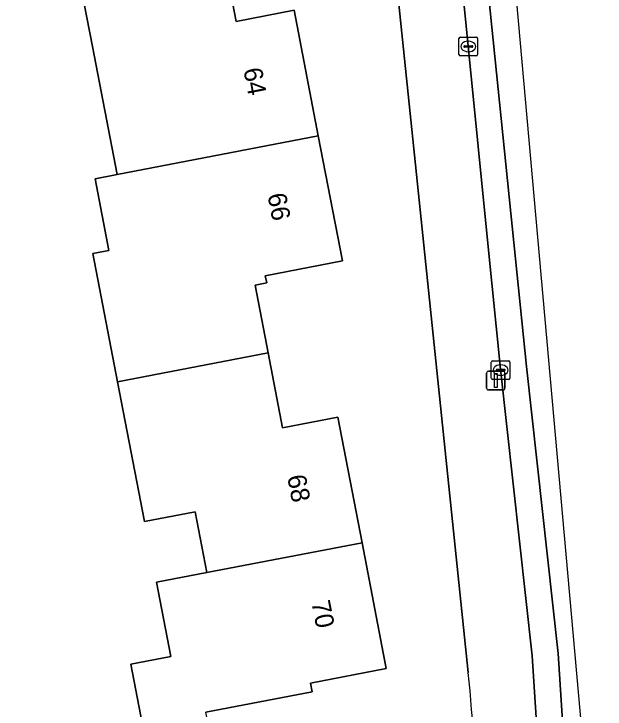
# Model space of a CAD drawing. Extents: x 157648 to 158502, y 379212 to 380938.
# Drawn here: x 158392.48 to 158424.24, y 380514.11 to 380551.47 of the extents above; entities that cross this region are included whole.
import ezdxf

# ---------------------------------------------------------------- set-up
doc = ezdxf.new("R2010")
doc.units = 0
for name, color, linetype in [('IMGEO_Erf', 7, 'Continuous'), ('IMGEO_Kolk', 7, 'Continuous'), ('IMGEO_Lichtmast', 7, 'Continuous'), ('IMGEO_Pand', 7, 'Continuous'), ('IMGEO_Pand_nummerreeks', 7, 'Continuous'), ('IMGEO_Rijbaan_lokaal_gesloten', 7, 'Continuous'), ('IMGEO_Voetpad_open', 7, 'Continuous')]:
    doc.layers.add(name, color=color, linetype=linetype)

msp = doc.modelspace()

# ---------------------------------------------------------------- linework, layer by layer
at = {"layer": 'IMGEO_Erf'}
for points in [[(158416.894, 380516.073), (158409.858, 380583.956)], [(158403.649, 380555.068), (158404.42, 380551.062), (158407.534, 380551.662), (158408.831, 380544.925), (158410.128, 380538.192), (158405.989, 380537.394), (158406.064, 380537.008), (158405.437, 380536.888), (158406.137, 380533.252), (158406.912, 380529.231), (158409.886, 380529.804), (158411.188, 380523.048), (158412.49, 380516.288), (158408.426, 380515.505), (158408.515, 380515.043), (158402.799, 380513.942)], [(158399.37, 380513.349), (158398.758, 380516.52), (158400.919, 380516.936), (158400.151, 380520.921), (158402.846, 380521.44), (158402.217, 380524.705), (158399.499, 380524.181), (158398.051, 380531.696), (158396.722, 380538.598), (158397.583, 380538.763), (158396.841, 380542.614), (158398.023, 380542.842), (158397.363, 380546.272), (158396.698, 380549.727), (158395.955, 380553.587)]]:
    msp.add_lwpolyline(points, dxfattribs=at)
msp.add_arc((158330.086, 380507.181), 87.262, 0.6241, 5.84824, dxfattribs=at)
at = {"layer": 'IMGEO_Kolk'}
for p, q in [((158416.393, 380549.292), (158416.393, 380550.144)), ((158416.468, 380550.218), (158417.32, 380550.218)), ((158416.881, 380549.998), (158416.906, 380549.998)), ((158417.394, 380550.144), (158417.394, 380549.292)), ((158416.652, 380549.712), (158416.652, 380549.724)), ((158417.09, 380549.675), (158416.692, 380549.675)), ((158416.695, 380549.761), (158417.093, 380549.761)), ((158417.136, 380549.724), (158417.136, 380549.712)), ((158417.32, 380549.218), (158416.468, 380549.218)), ((158416.904, 380549.438), (158416.879, 380549.438)), ((158418.132, 380531.899), (158418.132, 380532.751)), ((158418.207, 380532.825), (158419.059, 380532.825)), ((158419.133, 380532.751), (158419.133, 380531.899)), ((158418.62, 380532.605), (158418.645, 380532.605)), ((158418.391, 380532.319), (158418.391, 380532.331)), ((158418.829, 380532.282), (158418.431, 380532.282)), ((158418.434, 380532.368), (158418.832, 380532.368)), ((158418.643, 380532.045), (158418.618, 380532.045)), ((158418.875, 380532.331), (158418.875, 380532.319)), ((158419.059, 380531.825), (158418.207, 380531.825))]:
    msp.add_line(p, q, dxfattribs=at)
for points in [[(158416.393, 380549.292), (158416.393, 380550.144)], [(158416.468, 380550.218), (158417.32, 380550.218)], [(158417.394, 380550.144), (158417.394, 380549.292)], [(158417.32, 380549.218), (158416.468, 380549.218)], [(158418.132, 380531.899), (158418.132, 380532.751)], [(158418.207, 380532.825), (158419.059, 380532.825)], [(158419.133, 380532.751), (158419.133, 380531.899)], [(158419.059, 380531.825), (158418.207, 380531.825)]]:
    msp.add_lwpolyline(points, dxfattribs=at)
for centre, radius, start, end in [((158416.47, 380550.142), 0.0765, 91.552, 178.448), ((158416.47, 380550.142), 0.0765, 91.552, 178.448), ((158417.318, 380550.142), 0.0765, 1.552, 88.448), ((158417.318, 380550.142), 0.0765, 1.552, 88.448), ((158416.692, 380549.721), 0.0403, 85.8775, 175.7526), ((158416.689, 380549.711), 0.0366, 178.938, 274.7102), ((158417.093, 380549.718), 0.043, 264.8664, 352.4533), ((158417.097, 380549.723), 0.0386, 1.7309, 96.639), ((158416.47, 380549.294), 0.0765, 181.552, 268.448), ((158416.47, 380549.294), 0.0765, 181.552, 268.448), ((158417.318, 380549.294), 0.0765, 271.552, 358.448), ((158417.318, 380549.294), 0.0765, 271.552, 358.448), ((158418.209, 380532.749), 0.0765, 91.552, 178.448), ((158418.209, 380532.749), 0.0765, 91.552, 178.448), ((158419.057, 380532.749), 0.0765, 1.552, 88.448), ((158419.057, 380532.749), 0.0765, 1.552, 88.448), ((158418.431, 380532.328), 0.0403, 85.8775, 175.7526), ((158418.428, 380532.318), 0.0366, 178.938, 274.7102), ((158418.832, 380532.325), 0.043, 264.8664, 352.4533), ((158418.836, 380532.33), 0.0386, 1.7309, 96.639), ((158418.209, 380531.901), 0.0765, 181.552, 268.448), ((158418.209, 380531.901), 0.0765, 181.552, 268.448), ((158419.057, 380531.901), 0.0765, 271.552, 358.448), ((158419.057, 380531.901), 0.0765, 271.552, 358.448)]:
    msp.add_arc(centre, radius, start, end, dxfattribs=at)
for centre, major_axis, ratio, start_param, end_param in [((158416.88, 380549.718), (-0.387, 0.002), 0.722429, 4.712389, 7.853982), ((158416.905, 380549.718), (-0.39, 0.002), 0.717154, 1.570796, 4.712389), ((158418.619, 380532.325), (-0.387, 0.002), 0.722429, 4.712389, 7.853982), ((158418.644, 380532.325), (-0.39, 0.002), 0.717154, 1.570796, 4.712389)]:
    msp.add_ellipse(centre, major_axis=major_axis, ratio=ratio, start_param=start_param, end_param=end_param, dxfattribs=at)
at = {"layer": 'IMGEO_Lichtmast'}
for p, q in [((158417.874, 380531.362), (158417.874, 380532.162)), ((158417.874, 380532.162), (158417.874, 380531.362)), ((158417.974, 380532.262), (158418.764, 380532.262)), ((158418.764, 380532.262), (158417.974, 380532.262)), ((158418.864, 380532.162), (158418.864, 380531.362)), ((158418.864, 380531.362), (158418.864, 380532.162)), ((158418.764, 380531.262), (158417.974, 380531.262)), ((158417.974, 380531.262), (158418.764, 380531.262))]:
    msp.add_line(p, q, dxfattribs=at)
msp.add_lwpolyline([(158418.294, 380532.137), (158418.444, 380532.137), (158418.444, 380531.387), (158418.294, 380531.387), (158418.294, 380532.137)], dxfattribs=at)
for centre, start, end in [((158417.974, 380532.162), 90, 180), ((158417.974, 380532.162), 90, 180), ((158418.764, 380532.162), 0, 90), ((158418.764, 380532.162), 360, 90), ((158417.974, 380531.362), 180, 270), ((158417.974, 380531.362), 180, 270), ((158418.764, 380531.362), 270, 0), ((158418.764, 380531.362), 270, 0)]:
    msp.add_arc(centre, 0.1, start, end, dxfattribs=at)
at = {"layer": 'IMGEO_Pand'}
for points in [[(158403.649, 380555.068), (158395.955, 380553.587), (158396.698, 380549.727), (158397.363, 380546.272), (158398.023, 380542.842), (158400.355, 380543.292), (158408.831, 380544.925), (158407.534, 380551.662), (158404.42, 380551.062)], [(158408.831, 380544.925), (158400.355, 380543.292), (158398.023, 380542.842), (158396.841, 380542.614), (158397.583, 380538.763), (158396.722, 380538.598), (158398.051, 380531.696), (158406.137, 380533.252), (158405.437, 380536.888), (158406.064, 380537.008), (158405.989, 380537.394), (158410.128, 380538.192)], [(158411.188, 380523.048), (158409.886, 380529.804), (158406.912, 380529.231), (158406.137, 380533.252), (158398.051, 380531.696), (158399.499, 380524.181), (158402.217, 380524.705), (158402.846, 380521.44)], [(158411.188, 380523.048), (158402.846, 380521.44), (158400.151, 380520.921), (158400.919, 380516.936), (158398.758, 380516.52), (158399.37, 380513.349), (158394.607, 380512.432), (158395.344, 380508.603), (158403.524, 380510.18), (158402.799, 380513.942), (158408.515, 380515.043), (158408.426, 380515.505), (158412.49, 380516.288)]]:
    msp.add_lwpolyline(points, close=True, dxfattribs=at)
at = {"layer": 'IMGEO_Rijbaan_lokaal_gesloten'}
for points in [[(158407.741, 380473.826), (158424.244, 380498.985), (158415.505, 380596.808), (158410.456, 380653.327), (158409.043, 380659.289), (158406.127, 380671.591), (158404.09, 380671.121), (158405.386, 380665.354), (158407.387, 380653.633), (158408.633, 380644.07), (158420.021, 380532.525), (158421.717, 380517.087), (158422.249, 380509.021), (158422.288, 380507.594), (158422.196, 380505.547), (158421.935, 380503.732), (158421.337, 380500.978), (158419.928, 380496.268), (158418.375, 380492.106), (158416.142, 380487.962), (158407.007, 380474.3), (158407.741, 380473.826)], [(158414.941, 380488.685), (158406.243, 380475.678), (158405.828, 380475.061), (158407.007, 380474.3), (158416.142, 380487.962), (158418.375, 380492.106), (158419.928, 380496.268), (158421.337, 380500.978), (158421.935, 380503.732), (158422.196, 380505.547), (158422.288, 380507.594), (158422.249, 380509.021), (158421.717, 380517.087), (158420.021, 380532.525), (158408.633, 380644.07), (158407.387, 380653.633), (158405.386, 380665.354), (158404.09, 380671.121)], [(158407.244, 380643.889), (158407.47, 380641.604), (158407.981, 380636.447), (158408.214, 380634.091), (158408.618, 380630.01), (158410.683, 380610.058), (158410.938, 380607.593), (158413.185, 380585.443), (158413.571, 380581.64), (158413.979, 380577.619), (158415.648, 380561.784), (158416.366, 380554.98), (158416.443, 380554.245), (158417.935, 380539.317), (158418.629, 380532.379), (158420.322, 380516.965), (158420.85, 380508.956)]]:
    msp.add_lwpolyline(points, dxfattribs=at)
at = {"layer": 'IMGEO_Voetpad_open'}
for points in [[(158392.483, 380699.822), (158394.536, 380690.903), (158394.576, 380690.714), (158396.26, 380682.933), (158400.091, 380665.22), (158403.279, 380647.612), (158404.084, 380640.327), (158404.446, 380636.306), (158406.998, 380610.849), (158407.346, 380607.41), (158408.747, 380594.672), (158409.858, 380583.956), (158416.894, 380516.073)], [(158420.85, 380508.956), (158420.322, 380516.965), (158418.629, 380532.379), (158417.935, 380539.317), (158416.443, 380554.245), (158416.366, 380554.98), (158415.648, 380561.784), (158413.979, 380577.619), (158413.571, 380581.64), (158413.185, 380585.443), (158410.938, 380607.593)]]:
    msp.add_lwpolyline(points, dxfattribs=at)
msp.add_arc((158330.086, 380507.181), 87.262, 0.6241, 5.84824, dxfattribs=at)

# ---------------------------------------------------------------- texts
at = {"layer": 'IMGEO_Pand_nummerreeks'}
for s, rotation, p in [('64', 280.9032, (158404.805, 380548.485)), ('66', 280.9032, (158406.102, 380541.75)), ('68', 280.905, (158407.16, 380526.613)), ('70', 280.905, (158408.462, 380519.855))]:
    msp.add_text(s, height=1, rotation=rotation, dxfattribs=at).set_placement(p)

doc.saveas('drawing.dxf')
